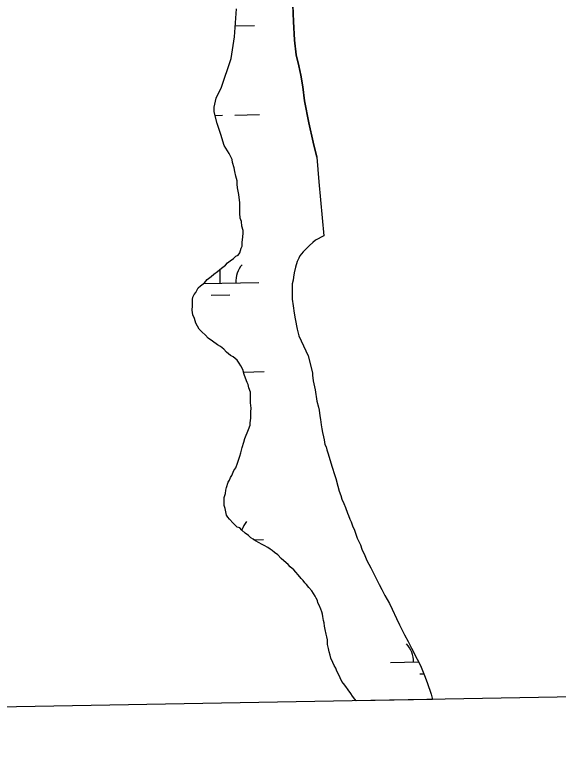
# Model space of a CAD drawing. Extents: x 3903937 to 3942190, y 260677 to 286651.
# Drawn here: x 3912483 to 3913186, y 266016 to 266987 of the extents above; entities that cross this region are included whole.
import ezdxf

# ---------------------------------------------------------------- set-up
doc = ezdxf.new("R2010")
doc.units = 0
for name, color, linetype in [('V-GRID-FRAM', 7, 'Continuous'), ('V-TOPO-SHOR', 7, 'Continuous'), ('V-WETL-SWMP', 7, 'Continuous')]:
    doc.layers.add(name, color=color, linetype=linetype)

msp = doc.modelspace()

# ---------------------------------------------------------------- linework, layer by layer
at = {"layer": 'V-GRID-FRAM'}
msp.add_lwpolyline([(3907892.22, 284196.1), (3939773.2, 284757.24), (3940101.12, 266577.62), (3908204.27, 266016.2), (3907892.22, 284196.1)], dxfattribs=at)
at = {"layer": 'V-TOPO-SHOR'}
for points in [[(3912874, 266802.79), (3912869.13, 266822.41), (3912863.68, 266847.2), (3912858.16, 266875.74), (3912855.76, 266893.87), (3912853.05, 266909.13), (3912850.62, 266921.13), (3912847.31, 266935.5), (3912844.82, 266954.42), (3912843.53, 266978.69), (3912842.38, 267011.58)], [(3912874, 266802.79), (3912876.29, 266770.92), (3912882.87, 266701.07)]]:
    msp.add_lwpolyline(points, dxfattribs=at)
at = {"layer": 'V-WETL-SWMP'}
for p, q in [((3912842.38, 267011.58), (3912843.53, 266978.69)), ((3912767.33, 266958.55), (3912769.88, 266995.09)), ((3912843.53, 266978.69), (3912844.82, 266954.42)), ((3912768.33, 266972.87), (3912793.1, 266973.3)), ((3912762.9, 266930.56), (3912767.33, 266958.55)), ((3912844.82, 266954.42), (3912847.31, 266935.5)), ((3912750, 266892.35), (3912762.9, 266930.56)), ((3912847.31, 266935.5), (3912850.62, 266921.13)), ((3912850.62, 266921.13), (3912853.05, 266909.13)), ((3912853.05, 266909.13), (3912855.76, 266893.87)), ((3912745.97, 266883.97), (3912750, 266892.35)), ((3912855.76, 266893.87), (3912858.16, 266875.74)), ((3912743.55, 266879.19), (3912745.97, 266883.97)), ((3912741.11, 266867.82), (3912743.55, 266879.19)), ((3912858.16, 266875.74), (3912863.69, 266847.2)), ((3912741.08, 266861.62), (3912741.11, 266867.82)), ((3912744.81, 266846.63), (3912741.08, 266861.62)), ((3912742.24, 266856.96), (3912751.73, 266857.12)), ((3912767.73, 266857.41), (3912799.72, 266857.97)), ((3912749.75, 266832.22), (3912744.81, 266846.63)), ((3912863.69, 266847.2), (3912869.13, 266822.41)), ((3912753.89, 266818.03), (3912749.75, 266832.22)), ((3912869.13, 266822.41), (3912874, 266802.79)), ((3912760.55, 266807.55), (3912753.89, 266818.03)), ((3912762, 266804.45), (3912760.55, 266807.55)), ((3912764.18, 266800.03), (3912762, 266804.45)), ((3912874, 266802.79), (3912876.29, 266770.93)), ((3912764.9, 266796.21), (3912764.18, 266800.03)), ((3912767.07, 266789.14), (3912764.9, 266796.21)), ((3912767.78, 266784.58), (3912767.07, 266789.14)), ((3912769.22, 266778.25), (3912767.78, 266784.58)), ((3912770.66, 266772.21), (3912769.22, 266778.25)), ((3912770.64, 266767.95), (3912770.66, 266772.21)), ((3912771.35, 266763.39), (3912770.64, 266767.95)), ((3912876.29, 266770.93), (3912882.87, 266701.07)), ((3912772.77, 266754.56), (3912771.35, 266763.39)), ((3912773.49, 266750.58), (3912772.77, 266754.56)), ((3912774.19, 266744.26), (3912773.49, 266750.58)), ((3912774.17, 266740.73), (3912774.19, 266744.26)), ((3912774.12, 266730.44), (3912774.14, 266734.7)), ((3912774.14, 266734.7), (3912774.17, 266740.73)), ((3912774.82, 266724.11), (3912774.12, 266730.44)), ((3912776.27, 266719.55), (3912774.82, 266724.11)), ((3912776.98, 266713.81), (3912776.27, 266719.55)), ((3912778.42, 266708.22), (3912776.98, 266713.81)), ((3912778.4, 266705.13), (3912778.42, 266708.22)), ((3912777.31, 266692.93), (3912778.08, 266699.4)), ((3912778.08, 266699.4), (3912778.4, 266705.13)), ((3912882.87, 266701.07), (3912872.23, 266695.41)), ((3912775.8, 266685), (3912777.28, 266687.79)), ((3912777.28, 266687.79), (3912777.31, 266692.93)), ((3912864.43, 266688.5), (3912859.1, 266683.63)), ((3912868.94, 266692.57), (3912864.43, 266688.5)), ((3912872.23, 266695.41), (3912868.94, 266692.57)), ((3912769.13, 266674.74), (3912772.08, 266676.2)), ((3912772.08, 266676.2), (3912774.3, 266679.13)), ((3912774.3, 266679.13), (3912775.8, 266685)), ((3912856.22, 266680.38), (3912852.11, 266675.09)), ((3912859.1, 266683.63), (3912856.22, 266680.38)), ((3912758.06, 266665.98), (3912761.75, 266668.9)), ((3912761.75, 266668.9), (3912766.17, 266671.82)), ((3912766.17, 266671.82), (3912769.13, 266674.74)), ((3912848.4, 266667.76), (3912846.32, 266660.42)), ((3912850.46, 266672.24), (3912848.4, 266667.76)), ((3912852.11, 266675.09), (3912850.46, 266672.24)), ((3912745.5, 266655.02), (3912750.67, 266659.4)), ((3912748.96, 266639.8), (3912748.65, 266657.68)), ((3912750.67, 266659.4), (3912755.84, 266663.05)), ((3912755.84, 266663.05), (3912758.06, 266665.98)), ((3912846.32, 266660.42), (3912844.65, 266653.08)), ((3912732.07, 266644.79), (3912737.24, 266648.44)), ((3912737.24, 266648.44), (3912740.49, 266651.37)), ((3912740.49, 266651.37), (3912745.5, 266655.02)), ((3912843.81, 266647.78), (3912843.38, 266643.7)), ((3912844.65, 266653.08), (3912843.81, 266647.78)), ((3912723.21, 266636.6), (3912728.37, 266640.25)), ((3912727.19, 266639.42), (3912798.96, 266640.68)), ((3912728.37, 266640.25), (3912732.07, 266644.79)), ((3912842.13, 266638.8), (3912842.1, 266633.5)), ((3912843.38, 266643.7), (3912842.13, 266638.8)), ((3912715.06, 266625.03), (3912717.28, 266627.81)), ((3912717.28, 266627.81), (3912720.25, 266633.68)), ((3912720.25, 266633.68), (3912723.21, 266636.6)), ((3912842.1, 266633.5), (3912842.04, 266622.47)), ((3912712.78, 266610.49), (3912712.83, 266618.57)), ((3912712.83, 266618.57), (3912713.58, 266621.95)), ((3912713.58, 266621.95), (3912715.06, 266625.03)), ((3912737.24, 266624.16), (3912761.23, 266624.58)), ((3912842.04, 266622.47), (3912842.03, 266619.2)), ((3912842.03, 266619.2), (3912843.21, 266610.62)), ((3912712.75, 266604.9), (3912712.78, 266610.49)), ((3912843.21, 266610.62), (3912844.38, 266601.23)), ((3912713.46, 266598.87), (3912712.75, 266604.9)), ((3912715.64, 266594.3), (3912713.46, 266598.87)), ((3912844.38, 266601.23), (3912845.98, 266593.87)), ((3912717.08, 266588.26), (3912715.64, 266594.3)), ((3912845.98, 266593.87), (3912848.36, 266580.38)), ((3912719.27, 266584.14), (3912717.08, 266588.26)), ((3912721.45, 266580.45), (3912719.27, 266584.14)), ((3912725.11, 266576.9), (3912721.45, 266580.45)), ((3912848.36, 266580.38), (3912850.77, 266571.79)), ((3912729.79, 266572.76), (3912725.11, 266576.9)), ((3912733.45, 266568.63), (3912729.79, 266572.76)), ((3912850.77, 266571.79), (3912862.88, 266545.6)), ((3912738.87, 266564.63), (3912733.45, 266568.63)), ((3912745.46, 266560.04), (3912738.87, 266564.63)), ((3912749.12, 266557.96), (3912745.46, 266560.04)), ((3912753.52, 266554.56), (3912749.12, 266557.96)), ((3912757.17, 266550.72), (3912753.52, 266554.56)), ((3912762.3, 266546.28), (3912757.17, 266550.72)), ((3912765.52, 266544.64), (3912762.3, 266546.28)), ((3912770.65, 266540.21), (3912765.52, 266544.64)), ((3912773.57, 266536.52), (3912770.65, 266540.21)), ((3912862.88, 266545.6), (3912868.49, 266523.93)), ((3912775.75, 266532.98), (3912773.57, 266536.52)), ((3912777.93, 266527.97), (3912775.75, 266532.98)), ((3912779.67, 266521.64), (3912777.93, 266527.97)), ((3912778.78, 266524.87), (3912805.58, 266525.35)), ((3912781.7, 266517.07), (3912779.67, 266521.64)), ((3912868.49, 266523.93), (3912868.47, 266520.66)), ((3912783.88, 266511.47), (3912781.7, 266517.07)), ((3912785.19, 266508.67), (3912783.88, 266511.47)), ((3912868.47, 266520.66), (3912869.25, 266513.31)), ((3912869.25, 266513.31), (3912871.64, 266501.86)), ((3912785.9, 266504.4), (3912785.19, 266508.67)), ((3912787.93, 266498.66), (3912785.9, 266504.4)), ((3912871.64, 266501.86), (3912874.02, 266487.15)), ((3912788.2, 266493.51), (3912787.93, 266498.66)), ((3912788.15, 266484.98), (3912788.2, 266493.51)), ((3912788.85, 266478.22), (3912788.15, 266484.98)), ((3912874.02, 266487.15), (3912876.02, 266479.38)), ((3912788.35, 266465.28), (3912788.39, 266473.51)), ((3912788.39, 266473.51), (3912788.85, 266478.22)), ((3912876.02, 266479.38), (3912876.81, 266475.3)), ((3912876.81, 266475.3), (3912877.59, 266468.35)), ((3912787.58, 266458.96), (3912788.35, 266465.28)), ((3912877.59, 266468.35), (3912878.79, 266463.44)), ((3912878.79, 266463.44), (3912879.58, 266456.5)), ((3912785.33, 266450.3), (3912787.56, 266455.88)), ((3912787.56, 266455.88), (3912787.58, 266458.96)), ((3912879.58, 266456.5), (3912880.36, 266451.19)), ((3912782.35, 266442.96), (3912783.84, 266446.04)), ((3912783.84, 266446.04), (3912785.33, 266450.3)), ((3912880.36, 266451.19), (3912881.16, 266446.69)), ((3912881.16, 266446.69), (3912882.35, 266440.97)), ((3912777.12, 266427.11), (3912779.36, 266434.16)), ((3912779.36, 266434.16), (3912780.86, 266438.71)), ((3912780.86, 266438.71), (3912782.35, 266442.96)), ((3912882.35, 266440.97), (3912883.56, 266436.88)), ((3912883.56, 266436.88), (3912884.35, 266431.16)), ((3912775.62, 266420.21), (3912776.37, 266423.73)), ((3912776.37, 266423.73), (3912777.12, 266427.11)), ((3912884.35, 266431.16), (3912885.96, 266427.88)), ((3912885.96, 266427.88), (3912886.76, 266424.2)), ((3912886.76, 266424.2), (3912887.96, 266420.11)), ((3912771.14, 266407), (3912774.12, 266415.95)), ((3912774.12, 266415.95), (3912775.62, 266420.21)), ((3912887.96, 266420.11), (3912889.98, 266414.8)), ((3912889.98, 266414.8), (3912891.98, 266407.44)), ((3912768.9, 266400.84), (3912771.14, 266407)), ((3912891.98, 266407.44), (3912893.58, 266401.71)), ((3912763.71, 266391.01), (3912766.68, 266397.32)), ((3912766.68, 266397.32), (3912768.9, 266400.84)), ((3912893.58, 266401.71), (3912896.8, 266392.3)), ((3912760.73, 266384.85), (3912762.22, 266388.37)), ((3912762.22, 266388.37), (3912763.71, 266391.01)), ((3912896.8, 266392.3), (3912898.41, 266386.99)), ((3912898.41, 266386.99), (3912901.22, 266377.17)), ((3912756.26, 266371.79), (3912757.01, 266375.32)), ((3912757.01, 266375.32), (3912759.25, 266382.07)), ((3912759.25, 266382.07), (3912760.73, 266384.85)), ((3912901.22, 266377.17), (3912902.82, 266370.63)), ((3912754, 266362.25), (3912755.5, 266367.53)), ((3912755.5, 266367.53), (3912756.26, 266371.79)), ((3912902.82, 266370.63), (3912904.83, 266364.91)), ((3912753.82, 266355.92), (3912754, 266362.25)), ((3912754.1, 266352.1), (3912753.82, 266355.92)), ((3912904.83, 266364.91), (3912906.44, 266360.41)), ((3912906.44, 266360.41), (3912908.86, 266354.68)), ((3912755.4, 266348.27), (3912754.1, 266352.1)), ((3912756.11, 266343.86), (3912755.4, 266348.27)), ((3912908.86, 266354.68), (3912910.88, 266349.36)), ((3912910.88, 266349.36), (3912913.7, 266341.99)), ((3912757.12, 266339.74), (3912756.11, 266343.86)), ((3912758.58, 266336.79), (3912757.12, 266339.74)), ((3912761.06, 266334.42), (3912758.58, 266336.79)), ((3912913.7, 266341.99), (3912914.91, 266339.13)), ((3912914.91, 266339.13), (3912916.51, 266334.22)), ((3912765.74, 266329.25), (3912761.06, 266334.42)), ((3912767.94, 266327.18), (3912765.74, 266329.25)), ((3912770.86, 266324.08), (3912767.94, 266327.18)), ((3912916.51, 266334.22), (3912918.54, 266330.94)), ((3912918.54, 266330.94), (3912920.55, 266324.4)), ((3912774.09, 266323.03), (3912770.86, 266324.08)), ((3912777.02, 266320.23), (3912774.09, 266323.03)), ((3912780.97, 266316.38), (3912777.02, 266320.23)), ((3912920.55, 266324.4), (3912922.17, 266321.53)), ((3912922.17, 266321.53), (3912923.77, 266316.22)), ((3912785.66, 266313.27), (3912780.97, 266316.38)), ((3912788.58, 266310.17), (3912785.66, 266313.27)), ((3912791.36, 266308.39), (3912788.58, 266310.17)), ((3912794.59, 266306.32), (3912791.36, 266308.39)), ((3912792.23, 266307.83), (3912804.81, 266308.06)), ((3912923.77, 266316.22), (3912926.19, 266309.67)), ((3912926.19, 266309.67), (3912930.23, 266301.08)), ((3912799.28, 266303.94), (3912794.59, 266306.32)), ((3912802.5, 266302.16), (3912799.28, 266303.94)), ((3912805.73, 266300.38), (3912802.5, 266302.16)), ((3912810.42, 266297.56), (3912805.73, 266300.38)), ((3912813.65, 266295.78), (3912810.42, 266297.56)), ((3912930.23, 266301.08), (3912932.24, 266295.76)), ((3912816.14, 266294), (3912813.65, 266295.78)), ((3912819.21, 266291.19), (3912816.14, 266294)), ((3912823.46, 266288.08), (3912819.21, 266291.19)), ((3912827.85, 266283.65), (3912823.46, 266288.08)), ((3912932.24, 266295.76), (3912935.87, 266287.57)), ((3912834.43, 266277.74), (3912827.85, 266283.65)), ((3912935.87, 266287.57), (3912938.7, 266281.03)), ((3912938.7, 266281.03), (3912943.96, 266271.2)), ((3912836.63, 266275.52), (3912834.43, 266277.74)), ((3912839.55, 266272.56), (3912836.63, 266275.52)), ((3912843.94, 266268.87), (3912839.55, 266272.56)), ((3912846.87, 266265.91), (3912843.94, 266268.87)), ((3912943.96, 266271.2), (3912947.59, 266263.83)), ((3912849.79, 266262.22), (3912846.87, 266265.91)), ((3912853.44, 266257.79), (3912849.79, 266262.22)), ((3912947.59, 266263.83), (3912954.46, 266249.91)), ((3912856.37, 266254.84), (3912853.44, 266257.79)), ((3912858.56, 266251.88), (3912856.37, 266254.84)), ((3912860.75, 266249.67), (3912858.56, 266251.88)), ((3912863.67, 266245.98), (3912860.75, 266249.67)), ((3912954.46, 266249.91), (3912958.11, 266243.36)), ((3912867.33, 266241.55), (3912863.67, 266245.98)), ((3912871.7, 266234.91), (3912867.33, 266241.55)), ((3912958.11, 266243.36), (3912962.15, 266235.58)), ((3912873.16, 266231.96), (3912871.7, 266234.91)), ((3912874.61, 266229.01), (3912873.16, 266231.96)), ((3912962.15, 266235.58), (3912967.81, 266225.34)), ((3912875.33, 266226.07), (3912874.61, 266229.01)), ((3912876.79, 266223.12), (3912875.33, 266226.07)), ((3912878.97, 266217.96), (3912876.79, 266223.12)), ((3912967.81, 266225.34), (3912971.45, 266217.98)), ((3912880.42, 266214.28), (3912878.97, 266217.96)), ((3912881.14, 266211.34), (3912880.42, 266214.28)), ((3912881.86, 266208.39), (3912881.14, 266211.34)), ((3912971.45, 266217.98), (3912977.1, 266205.7)), ((3912882.57, 266203.24), (3912881.86, 266208.39)), ((3912883.29, 266200.3), (3912882.57, 266203.24)), ((3912977.1, 266205.7), (3912980.74, 266197.51)), ((3912884, 266195.88), (3912883.29, 266200.3)), ((3912884.71, 266191.47), (3912884, 266195.88)), ((3912886.15, 266185.58), (3912884.71, 266191.47)), ((3912980.74, 266197.51), (3912987.61, 266184.82)), ((3912886.87, 266181.9), (3912886.15, 266185.58)), ((3912887.58, 266178.22), (3912886.87, 266181.9)), ((3912987.61, 266184.82), (3912992.06, 266176.22)), ((3912887.56, 266172.34), (3912887.58, 266178.22)), ((3912889, 266167.19), (3912887.56, 266172.34)), ((3912992.06, 266176.22), (3912996.51, 266167.62)), ((3912889.71, 266162.77), (3912889, 266167.19)), ((3912891.16, 266158.36), (3912889.71, 266162.77)), ((3912996.51, 266167.62), (3913003.79, 266153.29)), ((3912891.88, 266154.68), (3912891.16, 266158.36)), ((3912894.79, 266148.78), (3912891.88, 266154.68)), ((3913003.79, 266153.29), (3913008.23, 266145.1)), ((3912896.24, 266145.1), (3912894.79, 266148.78)), ((3912898.42, 266141.41), (3912896.24, 266145.1)), ((3912969.07, 266149.06), (3913005.73, 266149.71)), ((3913008.23, 266145.1), (3913013.48, 266132.01)), ((3912899.88, 266137.73), (3912898.42, 266141.41)), ((3912901.33, 266134.78), (3912899.88, 266137.73)), ((3912904.24, 266128.88), (3912901.33, 266134.78)), ((3913007.34, 266134.3), (3913012.52, 266134.39)), ((3912906.42, 266124.46), (3912904.24, 266128.88)), ((3912908.61, 266121.51), (3912906.42, 266124.46)), ((3913013.48, 266132.01), (3913016.7, 266123.01)), ((3913016.7, 266123.01), (3913021.93, 266107.88)), ((3912911.54, 266117.82), (3912908.61, 266121.51)), ((3912914.45, 266113.39), (3912911.54, 266117.82)), ((3912918.11, 266108.96), (3912914.45, 266113.39)), ((3912920.29, 266105.28), (3912918.11, 266108.96)), ((3912923.21, 266101.59), (3912920.29, 266105.28)), ((3913021.93, 266107.88), (3913023.84, 266101.03)), ((3912924.84, 266099.29), (3912923.21, 266101.59)), ((3913023.84, 266101.03), (3912924.84, 266099.29))]:
    msp.add_line(p, q, dxfattribs=at)
for centre, start, end in [((3912804.19, 266641.25), 140.23658, 181.78024), ((3912693.72, 266639.3), 0.23658, 2.65446), ((3912810.04, 266308.62), 140.23658, 160.46552), ((3912963.82, 266149.44), 0.23658, 41.78024)]:
    msp.add_arc(centre, 35.25, start, end, dxfattribs=at)

doc.saveas('drawing.dxf')
